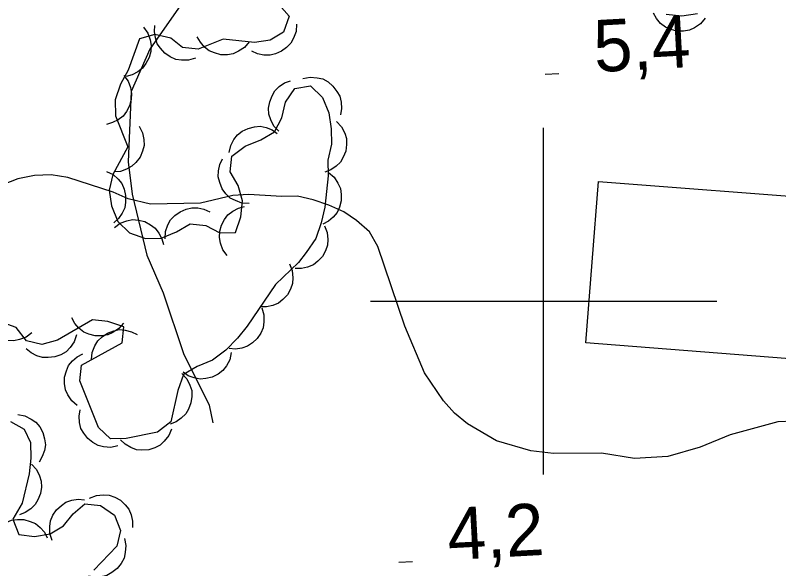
# Model space of a CAD drawing. Extents: x 336540 to 340074, y 5572036 to 5573747.
# Drawn here: x 338169.51 to 338213.57, y 5572984.56 to 5573016.5 of the extents above; entities that cross this region are included whole.
import ezdxf

# ---------------------------------------------------------------- set-up
doc = ezdxf.new("R2010")
doc.units = 0
for name, color, linetype in [('Niveau 1', 7, 'Continuous'), ('Niveau 22', 7, 'Continuous'), ('Niveau 3', 7, 'Continuous'), ('Niveau 31', 7, 'Continuous'), ('Niveau 44', 7, 'Continuous'), ('Niveau 61', 7, 'Continuous')]:
    doc.layers.add(name, color=color, linetype=linetype)

msp = doc.modelspace()

# ---------------------------------------------------------------- linework, layer by layer
at = {"layer": 'Niveau 1'}
msp.add_lwpolyline([(338215.32, 5572993.12), (338213.52, 5572993.03), (338210.76, 5572992.29), (338209.03, 5572991.58), (338207.17, 5572991.03), (338205.25, 5572990.93), (338203.33, 5572991.23), (338200.56, 5572991.22), (338199.26, 5572991.36), (338197.27, 5572991.94), (338195.61, 5572992.92), (338194.86, 5572993.53), (338194.23, 5572994.25), (338193.12, 5572995.87), (338191.99, 5572998.56), (338190.43, 5573003.16), (338189.96, 5573004), (338189.21, 5573004.66), (338188.46, 5573005.15), (338187.61, 5573005.53), (338186.7, 5573005.85), (338185.79, 5573006.06), (338184.89, 5573006.04), (338182.96, 5573006.16), (338182.06, 5573006.09), (338180.2, 5573005.65), (338177.32, 5573005.59), (338176.02, 5573005.9), (338175.16, 5573006.28), (338172.54, 5573007.13), (338171.58, 5573007.28), (338170.62, 5573007.25), (338169.66, 5573007.06), (338168.77, 5573006.71)], dxfattribs=at)
at = {"layer": 'Niveau 22'}
msp.add_lwpolyline([(338183.38, 5573049.39), (338183.3, 5573047.01), (338182.37, 5573045.45), (338181.3, 5573042.69), (338180.09, 5573039.08), (338179.85, 5573036.86), (338179.85, 5573033.12), (338180.49, 5573029.93), (338182.01, 5573026.26), (338181.78, 5573023.72), (338180.23, 5573020.09), (338179.34, 5573017.5), (338177.27, 5573014.54), (338176.19, 5573012.1), (338176.02, 5573008.03), (338176.26, 5573006.18), (338177.1, 5573002.66), (338178.04, 5573000.49), (338179.21, 5572996.98), (338180.7, 5572993.99), (338180.91, 5572992.98)], dxfattribs=at)
at = {"layer": 'Niveau 3'}
for p, q in [((338200.08, 5573013.09), (338200.88, 5573013.13)), ((338191.64, 5572984.94), (338192.44, 5572984.98))]:
    msp.add_line(p, q, dxfattribs=at)
at = {"layer": 'Niveau 31'}
msp.add_lwpolyline([(338216.07, 5572998.34), (338215.92, 5572996.53), (338202.43, 5572997.59), (338203.16, 5573006.91), (338216.68, 5573005.86), (338216.27, 5573000.65), (338218, 5573000.51), (338217.82, 5572998.2), (338216.07, 5572998.34)], dxfattribs=at)
at = {"layer": 'Niveau 44'}
for points in [[(338184.74, 5573017.1), (338185.31, 5573016.44), (338184.99, 5573015.53), (338184.21, 5573015.06), (338183.31, 5573014.93), (338181.5, 5573015.11), (338180.07, 5573014.54), (338179.16, 5573014.63), (338178.48, 5573015.18), (338177.57, 5573015.39), (338176.67, 5573015.14), (338176.03, 5573013.32), (338175.59, 5573012.52), (338175.27, 5573011.61), (338175.29, 5573010.7), (338176.01, 5573008.91), (338175.14, 5573007.31), (338174.93, 5573006.4), (338175.06, 5573005.5), (338175.42, 5573004.6), (338176.11, 5573003.94), (338177.02, 5573003.62), (338177.92, 5573003.64), (338178.82, 5573004), (338179.6, 5573004.47), (338180.51, 5573004.37), (338181.31, 5573003.94), (338182.21, 5573003.96), (338182.53, 5573004.87), (338182.62, 5573005.78), (338182.38, 5573006.68), (338181.91, 5573007.46), (338182, 5573008.36), (338182.78, 5573008.94), (338183.68, 5573009.3), (338184.46, 5573009.77), (338184.89, 5573010.57), (338185.1, 5573011.48), (338185.65, 5573012.28), (338186.55, 5573012.42), (338187.24, 5573011.75), (338187.6, 5573010.86), (338187.73, 5573009.95), (338187.75, 5573009.05), (338187.54, 5573008.14), (338187.56, 5573007.24), (338187.47, 5573006.33), (338187.37, 5573005.43), (338187.16, 5573004.52), (338186.85, 5573003.61), (338186.3, 5573002.81), (338185.86, 5573002.23), (338184.53, 5573000.96), (338182.89, 5572998.55), (338182.34, 5572997.86), (338181.67, 5572997.17), (338180.89, 5572996.59), (338180, 5572996.23), (338179.22, 5572995.76), (338178.9, 5572994.85), (338178.48, 5572993.03), (338177.71, 5572992.45), (338175.91, 5572992.07), (338175.01, 5572992.05), (338174.31, 5572992.72), (338173.24, 5572995.4), (338173.34, 5572996.31), (338175.68, 5572997.6), (338175.77, 5572998.51), (338174.86, 5572998.83), (338173.96, 5572998.92), (338171.95, 5572997.75), (338171.05, 5572997.5), (338170.15, 5572997.71), (338169.56, 5572998.49), (338168.65, 5572998.81)], [(338209.32, 5573016.32), (338209.05, 5573016), (338208.71, 5573015.77), (338208.42, 5573015.63), (338208.07, 5573015.57), (338207.7, 5573015.58), (338207.33, 5573015.68), (338207.03, 5573015.8), (338206.75, 5573016.02), (338206.51, 5573016.3), (338206.33, 5573016.61)], [(338208.87, 5573016.58), (338207.97, 5573016.45), (338207.06, 5573016.54)], [(338176.9, 5573015.8), (338177.15, 5573015.47), (338177.29, 5573015.08), (338177.36, 5573014.76), (338177.33, 5573014.41), (338177.24, 5573014.05), (338177.05, 5573013.72), (338176.86, 5573013.45), (338176.58, 5573013.24), (338176.26, 5573013.06), (338175.91, 5573012.97)], [(338179.91, 5573014.03), (338179.51, 5573013.9), (338179.1, 5573013.9), (338178.77, 5573013.95), (338178.45, 5573014.09), (338178.15, 5573014.3), (338177.89, 5573014.59), (338177.7, 5573014.85), (338177.6, 5573015.19), (338177.54, 5573015.55), (338177.57, 5573015.91)], [(338185.73, 5573015.98), (338185.71, 5573015.56), (338185.57, 5573015.18), (338185.42, 5573014.89), (338185.17, 5573014.63), (338184.88, 5573014.42), (338184.52, 5573014.28), (338184.21, 5573014.19), (338183.85, 5573014.2), (338183.49, 5573014.28), (338183.16, 5573014.43)], [(338183, 5573014.96), (338182.73, 5573014.64), (338182.39, 5573014.42), (338182.09, 5573014.27), (338181.75, 5573014.22), (338181.38, 5573014.22), (338181.01, 5573014.32), (338180.7, 5573014.44), (338180.43, 5573014.66), (338180.19, 5573014.94), (338180.01, 5573015.26)], [(338175.77, 5573013.03), (338176.02, 5573012.7), (338176.16, 5573012.32), (338176.22, 5573011.99), (338176.2, 5573011.64), (338176.11, 5573011.28), (338175.92, 5573010.95), (338175.73, 5573010.68), (338175.45, 5573010.47), (338175.12, 5573010.3), (338174.78, 5573010.2)], [(338184.71, 5573009.8), (338184.43, 5573010.1), (338184.25, 5573010.47), (338184.14, 5573010.78), (338184.13, 5573011.13), (338184.19, 5573011.5), (338184.33, 5573011.85), (338184.49, 5573012.14), (338184.74, 5573012.38), (338185.05, 5573012.59), (338185.39, 5573012.72)], [(338186.11, 5573012.84), (338186.52, 5573012.93), (338186.93, 5573012.89), (338187.25, 5573012.82), (338187.56, 5573012.65), (338187.84, 5573012.41), (338188.07, 5573012.1), (338188.23, 5573011.82), (338188.31, 5573011.48), (338188.33, 5573011.11), (338188.27, 5573010.75)], [(338176.65, 5573010.1), (338176.85, 5573009.72), (338176.92, 5573009.32), (338176.94, 5573008.99), (338176.85, 5573008.65), (338176.71, 5573008.31), (338176.47, 5573008.01), (338176.24, 5573007.78), (338175.93, 5573007.61), (338175.58, 5573007.49), (338175.22, 5573007.46)], [(338181.85, 5573008.57), (338181.94, 5573008.98), (338182.13, 5573009.33), (338182.33, 5573009.59), (338182.61, 5573009.8), (338182.94, 5573009.97), (338183.32, 5573010.05), (338183.64, 5573010.09), (338183.99, 5573010.02), (338184.33, 5573009.88), (338184.63, 5573009.68)], [(338188.05, 5573010.36), (338188.34, 5573010.06), (338188.52, 5573009.69), (338188.62, 5573009.38), (338188.63, 5573009.03), (338188.58, 5573008.66), (338188.43, 5573008.31), (338188.28, 5573008.02), (338188.02, 5573007.78), (338187.71, 5573007.57), (338187.38, 5573007.44)], [(338183.01, 5573005.64), (338182.59, 5573005.66), (338182.21, 5573005.8), (338181.92, 5573005.95), (338181.66, 5573006.2), (338181.45, 5573006.49), (338181.31, 5573006.85), (338181.22, 5573007.17), (338181.23, 5573007.52), (338181.31, 5573007.88), (338181.46, 5573008.21)], [(338174.77, 5573007.49), (338175.15, 5573007.31), (338175.45, 5573007.03), (338175.66, 5573006.78), (338175.79, 5573006.46), (338175.88, 5573006.1), (338175.87, 5573005.71), (338175.83, 5573005.39), (338175.68, 5573005.07), (338175.47, 5573004.77), (338175.2, 5573004.52)], [(338187.59, 5573007.42), (338187.91, 5573007.15), (338188.13, 5573006.81), (338188.27, 5573006.51), (338188.32, 5573006.16), (338188.31, 5573005.79), (338188.21, 5573005.42), (338188.08, 5573005.12), (338187.86, 5573004.85), (338187.58, 5573004.61), (338187.26, 5573004.44)], [(338178.16, 5573003.6), (338178.18, 5573004.02), (338178.32, 5573004.4), (338178.47, 5573004.69), (338178.72, 5573004.95), (338179.02, 5573005.16), (338179.37, 5573005.3), (338179.69, 5573005.39), (338180.04, 5573005.38), (338180.4, 5573005.3), (338180.73, 5573005.15)], [(338181.74, 5573002.63), (338181.49, 5573002.97), (338181.36, 5573003.35), (338181.29, 5573003.67), (338181.32, 5573004.03), (338181.41, 5573004.38), (338181.59, 5573004.72), (338181.78, 5573004.99), (338182.06, 5573005.2), (338182.39, 5573005.37), (338182.74, 5573005.46)], [(338175.23, 5573004.25), (338175.56, 5573004.5), (338175.94, 5573004.64), (338176.27, 5573004.71), (338176.62, 5573004.68), (338176.98, 5573004.59), (338177.31, 5573004.4), (338177.58, 5573004.21), (338177.79, 5573003.93), (338177.96, 5573003.6), (338178.06, 5573003.26)], [(338187.36, 5573004.35), (338187.51, 5573003.96), (338187.54, 5573003.56), (338187.53, 5573003.23), (338187.41, 5573002.9), (338187.23, 5573002.57), (338186.96, 5573002.3), (338186.71, 5573002.09), (338186.38, 5573001.96), (338186.02, 5573001.88), (338185.66, 5573001.88)], [(338185.34, 5573002.15), (338185.49, 5573001.76), (338185.53, 5573001.35), (338185.51, 5573001.02), (338185.39, 5573000.69), (338185.21, 5573000.37), (338184.95, 5573000.09), (338184.7, 5572999.88), (338184.37, 5572999.75), (338184.01, 5572999.67), (338183.65, 5572999.67)], [(338183.73, 5572999.61), (338183.86, 5572999.21), (338183.86, 5572998.8), (338183.82, 5572998.47), (338183.68, 5572998.15), (338183.47, 5572997.84), (338183.19, 5572997.59), (338182.92, 5572997.4), (338182.59, 5572997.29), (338182.22, 5572997.23), (338181.86, 5572997.26)], [(338170.47, 5572998.17), (338170.13, 5572997.92), (338169.75, 5572997.79), (338169.43, 5572997.72), (338169.08, 5572997.74), (338168.72, 5572997.84), (338168.38, 5572998.02), (338168.12, 5572998.21), (338167.9, 5572998.49), (338167.73, 5572998.82), (338167.64, 5572999.17)], [(338175.75, 5572998.74), (338175.48, 5572998.42), (338175.14, 5572998.2), (338174.85, 5572998.05), (338174.5, 5572998), (338174.13, 5572998), (338173.76, 5572998.1), (338173.46, 5572998.22), (338173.18, 5572998.44), (338172.94, 5572998.72), (338172.77, 5572999.04)], [(338173.04, 5572998.05), (338172.9, 5572997.66), (338172.67, 5572997.32), (338172.44, 5572997.08), (338172.14, 5572996.91), (338171.79, 5572996.78), (338171.41, 5572996.74), (338171.08, 5572996.74), (338170.75, 5572996.85), (338170.42, 5572997.02), (338170.14, 5572997.25)], [(338173.91, 5572996.63), (338173.95, 5572997.04), (338174.1, 5572997.42), (338174.27, 5572997.71), (338174.52, 5572997.95), (338174.83, 5572998.15), (338175.19, 5572998.28), (338175.51, 5572998.36), (338175.86, 5572998.33), (338176.22, 5572998.24), (338176.54, 5572998.07)], [(338173.08, 5572993.98), (338172.77, 5572994.25), (338172.55, 5572994.59), (338172.41, 5572994.89), (338172.35, 5572995.24), (338172.36, 5572995.61), (338172.47, 5572995.98), (338172.59, 5572996.28), (338172.81, 5572996.55), (338173.09, 5572996.79), (338173.41, 5572996.96)], [(338181.97, 5572997.03), (338181.89, 5572996.62), (338181.69, 5572996.26), (338181.49, 5572996), (338181.21, 5572995.79), (338180.88, 5572995.62), (338180.51, 5572995.54), (338180.18, 5572995.5), (338179.84, 5572995.57), (338179.49, 5572995.7), (338179.19, 5572995.9)], [(338179.13, 5572995.83), (338179.41, 5572995.52), (338179.59, 5572995.16), (338179.69, 5572994.84), (338179.7, 5572994.49), (338179.65, 5572994.13), (338179.5, 5572993.77), (338179.35, 5572993.49), (338179.09, 5572993.24), (338178.79, 5572993.03), (338178.45, 5572992.9)], [(338175.43, 5572991.65), (338175.02, 5572991.56), (338174.61, 5572991.6), (338174.29, 5572991.67), (338173.98, 5572991.84), (338173.69, 5572992.07), (338173.46, 5572992.38), (338173.3, 5572992.66), (338173.22, 5572993), (338173.2, 5572993.37), (338173.26, 5572993.73)], [(338169.65, 5572993.46), (338170.07, 5572993.38), (338170.43, 5572993.2), (338170.7, 5572993.01), (338170.92, 5572992.74), (338171.1, 5572992.42), (338171.2, 5572992.05), (338171.25, 5572991.72), (338171.19, 5572991.38), (338171.07, 5572991.03), (338170.88, 5572990.72)], [(338169.23, 5572993.06), (338170.03, 5572992.62), (338170.38, 5572991.84), (338170.4, 5572990.94), (338170.31, 5572990.03)], [(338178.53, 5572992.62), (338178.37, 5572992.24), (338178.11, 5572991.92), (338177.87, 5572991.69), (338177.56, 5572991.54), (338177.21, 5572991.43), (338176.82, 5572991.41), (338176.5, 5572991.43), (338176.17, 5572991.56), (338175.85, 5572991.75), (338175.59, 5572992)], [(338170.45, 5572990.6), (338170.73, 5572990.29), (338170.9, 5572989.93), (338171.01, 5572989.61), (338171.02, 5572989.26), (338170.96, 5572988.9), (338170.81, 5572988.54), (338170.66, 5572988.26), (338170.4, 5572988.02), (338170.09, 5572987.81), (338169.75, 5572987.68)], [(338170.31, 5572990.03), (338169.91, 5572988.34), (338169.36, 5572987.42), (338169.72, 5572986.53), (338170.62, 5572986.43), (338171.52, 5572986.57), (338172.3, 5572987.04), (338172.85, 5572987.73), (338173.52, 5572988.3), (338174.42, 5572988.21), (338175.23, 5572987.66), (338175.58, 5572986.77), (338175.38, 5572985.86), (338174.05, 5572984.47)], [(338173.8, 5572988.63), (338174.19, 5572988.79), (338174.59, 5572988.82), (338174.92, 5572988.8), (338175.26, 5572988.69), (338175.58, 5572988.51), (338175.85, 5572988.24), (338176.06, 5572987.99), (338176.2, 5572987.67), (338176.28, 5572987.31), (338176.28, 5572986.95)], [(338171.63, 5572986.19), (338171.5, 5572986.59), (338171.5, 5572987), (338171.54, 5572987.33), (338171.68, 5572987.65), (338171.88, 5572987.96), (338172.17, 5572988.21), (338172.43, 5572988.4), (338172.77, 5572988.51), (338173.14, 5572988.57), (338173.5, 5572988.54)], [(338168.37, 5572986.68), (338168.64, 5572987), (338168.99, 5572987.22), (338169.29, 5572987.36), (338169.63, 5572987.41), (338170, 5572987.4), (338170.37, 5572987.29), (338170.67, 5572987.17), (338170.94, 5572986.95), (338171.19, 5572986.67), (338171.35, 5572986.35)], [(338175.81, 5572986.31), (338175.89, 5572985.9), (338175.86, 5572985.49), (338175.79, 5572985.17), (338175.62, 5572984.86), (338175.39, 5572984.57), (338175.08, 5572984.34), (338174.8, 5572984.18), (338174.46, 5572984.1), (338174.09, 5572984.08), (338173.73, 5572984.14)]]:
    msp.add_lwpolyline(points, dxfattribs=at)
at = {"layer": 'Niveau 61'}
for points in [[(338200, 5572990), (338200, 5573010)], [(338190, 5573000), (338210, 5573000)]]:
    msp.add_lwpolyline(points, dxfattribs=at)

# ---------------------------------------------------------------- texts
at = {"layer": 'Niveau 3'}
for s, p in [('5,4    ', (338202.96, 5573013.21)), ('4,2    ', (338194.52, 5572985.06))]:
    msp.add_text(s, height=3, rotation=3.1182, dxfattribs=at).set_placement(p)

doc.saveas('drawing.dxf')
